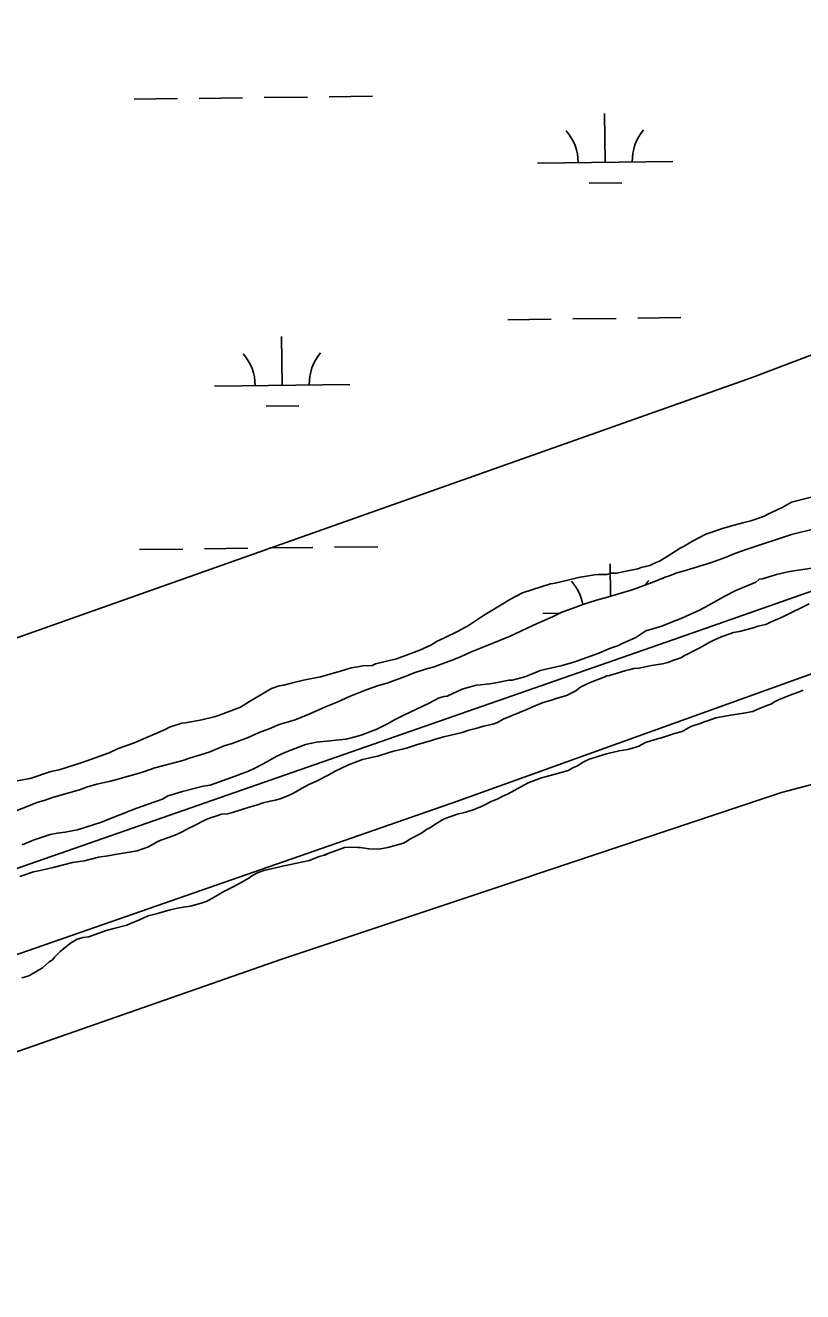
# Model space of a CAD drawing. Extents: x 3694830 to 3732949, y 415201 to 440970.
# Drawn here: x 3701086 to 3701660, y 429565 to 430500 of the extents above; entities that cross this region are included whole.
import ezdxf

# ---------------------------------------------------------------- set-up
doc = ezdxf.new("R2010")
doc.units = 0
for name, color, linetype in [('V-ROAD-CNTR', 7, 'Continuous'), ('V-SITE-VEGE', 7, 'Continuous'), ('V-TOPO-SHOR', 7, 'Continuous'), ('V-WETL-SWMP', 7, 'Continuous')]:
    doc.layers.add(name, color=color, linetype=linetype)

msp = doc.modelspace()

# ---------------------------------------------------------------- linework, layer by layer
at = {"layer": 'V-ROAD-CNTR'}
msp.add_lwpolyline([(3700629.54, 429727.61), (3700666.98, 429738.03), (3700712.22, 429751.41), (3700757.22, 429765.57), (3700801.96, 429780.51), (3700846.44, 429796.23), (3700890.64, 429812.72), (3700890.64, 429812.72), (3700997.48, 429848.71), (3701564.18, 430046.17), (3701564.18, 430046.17), (3701819.86, 430135.9), (3702177.1, 430267.12), (3702177.1, 430267.12), (3702311.66, 430310.28), (3702687.34, 430435.69), (3702687.34, 430435.69), (3703048.51, 430560.74)], dxfattribs=at)
at = {"layer": 'V-SITE-VEGE'}
for points in [[(3701078.54, 429941.88), (3701089.7, 429943.86), (3701104.93, 429948.86), (3701111.02, 429950.18), (3701127.94, 429955.52), (3701147.91, 429962.87), (3701154.68, 429965.88), (3701165.85, 429969.89), (3701189.22, 429979.93), (3701192.6, 429981.6), (3701201.74, 429984.6), (3701204.45, 429984.93), (3701216.28, 429987.25), (3701225.42, 429989.24), (3701228.8, 429990.23), (3701245.05, 429996.59), (3701251.49, 430000.62), (3701267.75, 430010.35), (3701273.51, 430012.35), (3701276.88, 430012.67), (3701284.33, 430014.67), (3701291.43, 430016.33), (3701303.95, 430018.98), (3701318.84, 430022.97), (3701326.62, 430025.64), (3701331.69, 430026.29), (3701335.41, 430026.96), (3701342.17, 430027.27), (3701344.54, 430028.61), (3701360.11, 430032.26), (3701377.37, 430038.6), (3701380.08, 430039.94), (3701385.5, 430042.29), (3701390.24, 430045.31), (3701395.66, 430047.65), (3701405.82, 430052.67), (3701413.27, 430056.7), (3701424.45, 430064.09), (3701428.18, 430066.44), (3701444.44, 430076.17), (3701453.25, 430080.86), (3701460.02, 430083.2), (3701473.9, 430087.53), (3701477.28, 430088.2), (3701487.76, 430090.52), (3701494.53, 430092.18), (3701506.37, 430094.16), (3701509.07, 430094.48), (3701515.49, 430094.46), (3701518.88, 430095.45), (3701522.59, 430095.44), (3701533.42, 430097.76), (3701538.49, 430098.75), (3701540.86, 430099.75), (3701547.29, 430101.08), (3701550.68, 430102.75), (3701554.4, 430104.42), (3701560.16, 430107.78), (3701569.65, 430113.82), (3701572.7, 430115.5), (3701578.79, 430119.19), (3701588.62, 430124.22), (3701600.8, 430128.56), (3701606.89, 430130.22), (3701616.03, 430132.55), (3701621.78, 430134.22), (3701631.93, 430137.55), (3701633.96, 430138.89), (3701640.74, 430141.91), (3701645.48, 430144.25), (3701651.92, 430147.94), (3701676.95, 430154.26)], [(3701666.92, 430099.21), (3701650.35, 430096.58), (3701640.87, 430094.59), (3701630.38, 430091.26), (3701628.02, 430090.93)], [(3701628.02, 430090.93), (3701625.64, 430088.91), (3701610.75, 430082.56), (3701602.62, 430078.54), (3701590.76, 430071.83), (3701583.98, 430068.14), (3701574.17, 430063.79), (3701570.78, 430062.11), (3701561.98, 430058.77), (3701556.22, 430056.43), (3701544.38, 430052.76), (3701536.92, 430048.06), (3701526.43, 430043.37), (3701524.06, 430042.03), (3701518.3, 430040.03), (3701509.5, 430036.35), (3701491.9, 430030), (3701482.42, 430027.34), (3701466.19, 430023.69), (3701464.16, 430022.69), (3701458.74, 430020.35), (3701455.01, 430019.01), (3701445.54, 430016.35), (3701443.18, 430016.35), (3701434.72, 430014.7), (3701428.97, 430013.71), (3701421.87, 430013.07), (3701419.16, 430012.74), (3701412.74, 430011.08), (3701408.68, 430009.74), (3701397.5, 430004.72), (3701395.47, 430004.4), (3701391.75, 430003.4), (3701384.3, 429999.37), (3701365.67, 429990.67), (3701359.24, 429987.31), (3701353.14, 429983.96), (3701345.69, 429980.27), (3701334.18, 429975.93), (3701328.77, 429974.26), (3701323.02, 429972.93), (3701301.04, 429970.66), (3701292.92, 429969.01), (3701282.09, 429964.66), (3701277.69, 429962.99), (3701271.25, 429959.98), (3701264.82, 429956.29), (3701256.01, 429951.59), (3701250.93, 429949.25), (3701241.11, 429945.57), (3701222.5, 429938.89), (3701217.43, 429938.24), (3701202.2, 429934.25), (3701196.45, 429932.58), (3701191.37, 429930.92), (3701187.31, 429928.57), (3701176.14, 429924.56), (3701168.35, 429921.89), (3701150.07, 429914.87), (3701142.29, 429911.52), (3701124.69, 429905.85), (3701115.56, 429904.21), (3701109.47, 429903.55), (3701104.4, 429902.56), (3701092.55, 429898.56), (3701083.75, 429894.88)], [(3701147.29, 429886.7), (3701152.37, 429887.69), (3701168.6, 429890.32), (3701177.06, 429893.33), (3701183.5, 429897.02), (3701186.21, 429898.36), (3701192.64, 429900.36), (3701197.71, 429902.37), (3701201.78, 429904.38), (3701207.2, 429907.4), (3701209.57, 429908.4), (3701220.07, 429913.76), (3701222.78, 429914.76), (3701228.19, 429916.43), (3701230.9, 429917.43), (3701235.29, 429917.75), (3701239.02, 429918.75), (3701250.52, 429922.42), (3701257.63, 429924.41), (3701261.69, 429925.75), (3701266.76, 429927.08), (3701270.48, 429927.74), (3701274.21, 429928.74), (3701279.96, 429931.08), (3701284.03, 429933.09), (3701287.07, 429934.77), (3701290.46, 429936.78), (3701295.54, 429939.46), (3701300.96, 429941.8), (3701310.1, 429946.5), (3701314.85, 429949.18), (3701318.57, 429950.85), (3701324.67, 429953.87), (3701335.16, 429957.88), (3701337.19, 429958.21), (3701342.6, 429959.54), (3701346.32, 429960.2), (3701355.46, 429963.2), (3701358.85, 429964.2), (3701364.6, 429965.53), (3701368.32, 429966.53), (3701375.76, 429968.86), (3701385.24, 429971.52), (3701388.96, 429972.86), (3701395.05, 429974.52), (3701408.58, 429977.84), (3701413.66, 429979.51), (3701418.73, 429980.84), (3701424.49, 429982.51), (3701431.25, 429983.83), (3701434.64, 429985.17), (3701439.04, 429987.51), (3701456.31, 429994.88), (3701460.04, 429996.55), (3701468.5, 429999.89), (3701471.88, 430000.89), (3701474.58, 430001.56), (3701477.97, 430002.89), (3701485.75, 430005.22), (3701492.53, 430008.58), (3701495.58, 430010.93), (3701499.98, 430013.28), (3701504.38, 430015.28), (3701513.52, 430018.62), (3701515.55, 430019.63), (3701517.58, 430019.96), (3701522.32, 430021.29), (3701529.43, 430023.63), (3701531.79, 430023.95), (3701535.52, 430024.95), (3701539.23, 430025.27), (3701548.37, 430027.26), (3701556.49, 430028.58), (3701560.54, 430029.58), (3701564.95, 430031.25), (3701570.02, 430032.92), (3701572.73, 430034.6), (3701575.44, 430035.93), (3701579.17, 430037.95), (3701583.57, 430039.95), (3701592.04, 430044.65), (3701598.14, 430047.67), (3701601.52, 430049), (3701608.97, 430051.67), (3701613.36, 430052.33), (3701621.82, 430054.66), (3701624.53, 430055.33), (3701626.9, 430056.33), (3701632.99, 430057.66), (3701636.37, 430059.33), (3701643.15, 430062.34), (3701646.53, 430063.68), (3701664.82, 430072.73)], [(3701660.53, 430009.02), (3701657.15, 430007.68), (3701651.39, 430005.67), (3701642.25, 430002), (3701639.2, 430000.32), (3701636.49, 429998.64), (3701634.46, 429997.97), (3701627.01, 429994.97), (3701623.29, 429993.29), (3701616.52, 429991.97), (3701605.7, 429990.32), (3701595.89, 429988.68), (3701589.8, 429986.34), (3701587.43, 429985.67), (3701585.06, 429984.67), (3701577.62, 429982.33), (3701571.18, 429978.64), (3701565.43, 429976.98), (3701556.63, 429973.97), (3701551.22, 429972.65), (3701544.11, 429970.31), (3701539.03, 429967.63), (3701537, 429966.96), (3701530.91, 429965.3), (3701524.48, 429964.31), (3701515.35, 429961.98), (3701509.6, 429960.32), (3701505.87, 429958.98), (3701502.49, 429957.98), (3701498.09, 429955.97), (3701493.34, 429952.95), (3701490.97, 429951.95), (3701486.91, 429949.6), (3701479.12, 429947.61), (3701474.73, 429946.28), (3701467.28, 429944.28), (3701457.47, 429940.6), (3701442.56, 429932.55), (3701438.16, 429930.55), (3701435.11, 429928.87), (3701430.04, 429926.86), (3701423.94, 429923.51), (3701417.5, 429920.83), (3701411.41, 429918.83), (3701405.32, 429917.51), (3701398.89, 429915.17), (3701394.83, 429913.83), (3701390.43, 429911.15), (3701384.66, 429907.46), (3701382.29, 429906.11), (3701378.57, 429903.43), (3701370.09, 429899.07), (3701368.4, 429897.73), (3701365.35, 429896.05), (3701353.85, 429892.72), (3701347.08, 429891.73), (3701339.65, 429891.77), (3701333.57, 429892.8), (3701331.54, 429892.81), (3701325.8, 429893.18), (3701321.74, 429892.85), (3701306.9, 429887.53), (3701308.88, 429887.84), (3701306.95, 429887.28), (3701303.12, 429886.17), (3701296.02, 429883.16), (3701277.08, 429879.19), (3701262.19, 429875.88), (3701257.45, 429874.2), (3701253.39, 429871.86), (3701251.01, 429870.17), (3701245.93, 429867.16), (3701239.49, 429863.8), (3701232.72, 429860.45), (3701224.25, 429855.42), (3701219.51, 429853.07), (3701215.79, 429851.74), (3701208, 429849.41), (3701202.59, 429848.75), (3701197.52, 429847.76), (3701193.12, 429846.77), (3701183.65, 429844.1), (3701176.88, 429842.44), (3701170.45, 429839.43), (3701163.68, 429836.75), (3701160.97, 429835.41), (3701151.5, 429833.09), (3701145.75, 429831.42), (3701132.88, 429826.75), (3701128.82, 429826.43), (3701124.43, 429825.09), (3701119.34, 429822.07), (3701111.88, 429816.02), (3701107.81, 429811.98)], [(3701082, 429871.43), (3701092.16, 429874.77), (3701096.89, 429875.76), (3701099.26, 429876.43), (3701106.7, 429878.08), (3701120.91, 429881.74), (3701125.99, 429882.4), (3701129.71, 429883.05), (3701140.19, 429885.71), (3701147.29, 429886.7)], [(3701107.81, 429811.98), (3701106.11, 429809.96), (3701103.74, 429808.29), (3701098.65, 429803.91), (3701089.16, 429798.21), (3701087.13, 429797.54), (3701083.41, 429796.54)]]:
    msp.add_lwpolyline(points, dxfattribs=at)
at = {"layer": 'V-TOPO-SHOR'}
for points in [[(3702262.46, 430649.48), (3702283.89, 430606.69), (3702261.67, 430545.59), (3702222.79, 430478.94), (3702178.36, 430451.17), (3701622.91, 430240.1), (3700823.07, 429956.82)], [(3703012.9, 430481.46), (3702185.96, 430196.09), (3701945.98, 430121.5), (3701404.41, 429926.93), (3700827.18, 429725.87)], [(3701005.54, 429716.14), (3701274.7, 429810.18), (3701644.39, 429933.41), (3701706.01, 429949.63), (3701715.73, 429936.66), (3701777.35, 429677.22), (3701855.18, 429352.93)]]:
    msp.add_lwpolyline(points, dxfattribs=at)
at = {"layer": 'V-WETL-SWMP'}
for p, q in [((3701262.4, 430446.72), (3701294.39, 430447.1)), ((3701310.39, 430447.29), (3701342.39, 430447.67)), ((3701166.4, 430445.57), (3701198.4, 430445.96)), ((3701214.4, 430446.15), (3701246.4, 430446.53)), ((3701514.3, 430398.98), (3701513.87, 430434.98)), ((3701464.3, 430398.38), (3701564.3, 430399.57)), ((3701502.48, 430383.41), (3701526.48, 430383.69)), ((3701442.27, 430282.68), (3701474.27, 430283.06)), ((3701490.27, 430283.25), (3701522.27, 430283.63)), ((3701538.27, 430283.82), (3701570.26, 430284.21)), ((3701275.77, 430234.26), (3701275.34, 430270.26)), ((3701225.78, 430233.66), (3701325.77, 430234.86)), ((3701263.96, 430218.69), (3701287.96, 430218.97)), ((3701651.96, 430124.03), (3701619.13, 430113.25)), ((3701669.74, 430128.51), (3701651.96, 430124.03)), ((3701170.37, 430112.92), (3701202.37, 430113.3)), ((3701218.37, 430113.5), (3701250.36, 430113.88)), ((3701266.36, 430114.07), (3701298.36, 430114.45)), ((3701314.36, 430114.64), (3701346.36, 430115.02)), ((3701619.13, 430113.25), (3701610.01, 430110.1)), ((3701518.12, 430078.32), (3701517.84, 430102.32)), ((3701592.68, 430103.34), (3701573.53, 430097.5)), ((3701603.63, 430107.39), (3701592.68, 430103.34)), ((3701610.01, 430110.1), (3701603.63, 430107.39)), ((3701558.48, 430092.56), (3701548.9, 430088.5)), ((3701561.68, 430093.46), (3701558.48, 430092.56)), ((3701567.15, 430095.71), (3701561.68, 430093.46)), ((3701573.53, 430097.5), (3701567.15, 430095.71)), ((3701534.31, 430083.1), (3701516.07, 430077.72)), ((3701548.9, 430088.5), (3701534.31, 430083.1)), ((3701507.87, 430075.47), (3701497.84, 430072.33)), ((3701516.07, 430077.72), (3701507.87, 430075.47)), ((3701468.27, 430065.73), (3701480.66, 430065.88)), ((3701481.88, 430066.48), (3701475.49, 430063.32)), ((3701494.64, 430070.98), (3701481.88, 430066.48)), ((3701497.84, 430072.33), (3701494.64, 430070.98)), ((3701456.78, 430054.75), (3701444.01, 430048.88)), ((3701464.08, 430058.36), (3701456.78, 430054.75)), ((3701475.49, 430063.32), (3701464.08, 430058.36)), ((3701444.01, 430048.88), (3701432.15, 430043.92)), ((3701414.82, 430037.17), (3701407.97, 430034.01)), ((3701432.15, 430043.92), (3701414.82, 430037.17)), ((3701387.9, 430026.35), (3701381.52, 430024.56)), ((3701402.5, 430031.76), (3701387.9, 430026.35)), ((3701407.97, 430034.01), (3701402.5, 430031.76)), ((3701367.84, 430019.61), (3701353.25, 430014.21)), ((3701373.31, 430021.86), (3701367.84, 430019.61)), ((3701381.52, 430024.56), (3701373.31, 430021.86)), ((3701337.74, 430009.27), (3701325.43, 430004.31)), ((3701346.86, 430012.41), (3701337.74, 430009.27)), ((3701353.25, 430014.21), (3701346.86, 430012.41)), ((3701316.3, 430000.25), (3701307.64, 429996.64)), ((3701325.43, 430004.31), (3701316.3, 430000.25)), ((3701289.39, 429988.98), (3701285.28, 429987.18)), ((3701296.23, 429991.68), (3701289.39, 429988.98)), ((3701307.64, 429996.64), (3701296.23, 429991.68)), ((3701266.13, 429980.43), (3701258.83, 429977.73)), ((3701273.43, 429983.59), (3701266.13, 429980.43)), ((3701281.18, 429985.83), (3701273.43, 429983.59)), ((3701285.28, 429987.18), (3701281.18, 429985.83)), ((3701250.62, 429974.12), (3701238.76, 429969.62)), ((3701258.83, 429977.73), (3701250.62, 429974.12)), ((3701221.89, 429963.32), (3701207.3, 429958.82)), ((3701232.84, 429967.82), (3701221.89, 429963.32)), ((3701238.76, 429969.62), (3701232.84, 429967.82)), ((3701181.77, 429951.65), (3701174.02, 429948.95)), ((3701194.08, 429954.78), (3701181.77, 429951.65)), ((3701202.28, 429957.02), (3701194.08, 429954.78)), ((3701207.3, 429958.82), (3701202.28, 429957.02)), ((3701155.33, 429943.57), (3701148.94, 429941.77)), ((3701159.43, 429944.91), (3701155.33, 429943.57)), ((3701169.46, 429947.6), (3701159.43, 429944.91)), ((3701174.02, 429948.95), (3701169.46, 429947.6)), ((3701126.15, 429935.49), (3701106.09, 429929.66)), ((3701131.17, 429937.29), (3701126.15, 429935.49)), ((3701138.92, 429939.54), (3701131.17, 429937.29)), ((3701148.94, 429941.77), (3701138.92, 429939.54)), ((3701094.69, 429926.07), (3701076.9, 429918.86)), ((3701100.62, 429927.86), (3701094.69, 429926.07)), ((3701106.09, 429929.66), (3701100.62, 429927.86))]:
    msp.add_line(p, q, dxfattribs=at)
for centre, start, end in [((3701459.05, 430398.79), 359.91153, 41.45519), ((3701569.53, 430400.11), 139.91153, 181.45518), ((3701220.53, 430234.08), 359.91153, 41.45519), ((3701331.01, 430235.39), 139.91153, 181.45518), ((3701463.02, 430066.14), 10.03367, 41.45519), ((3701573.5, 430067.46), 139.91153, 146.97717)]:
    msp.add_arc(centre, 35.25, start, end, dxfattribs=at)

doc.saveas('drawing.dxf')
